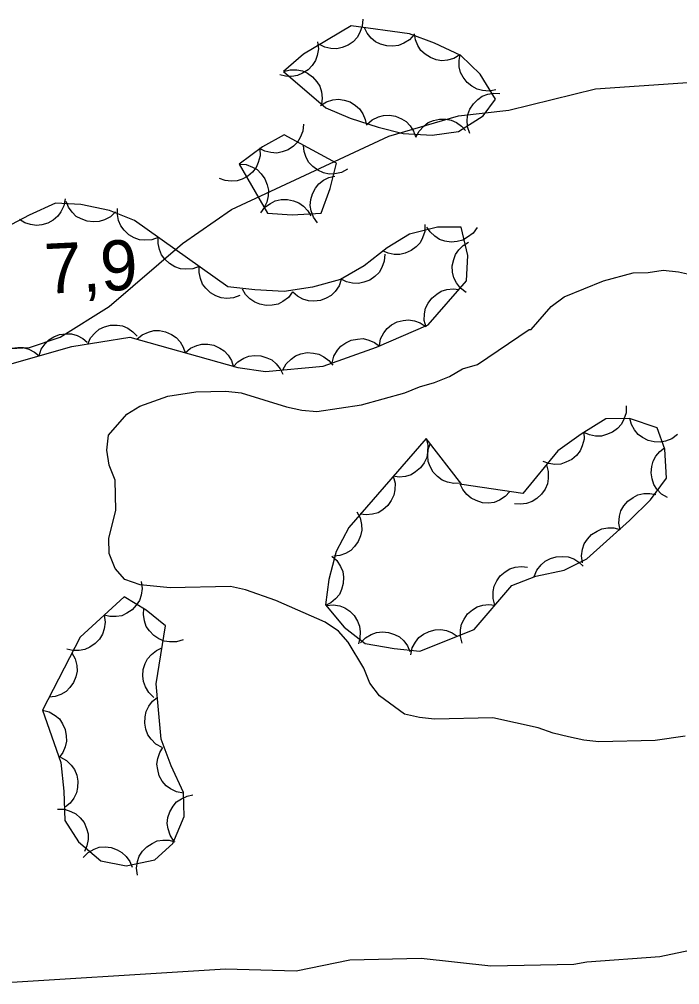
# Model space of a CAD drawing. Extents: x 336540 to 340074, y 5572036 to 5573747.
# Drawn here: x 337233.3 to 337272.9, y 5573119.5 to 5573177.4 of the extents above; entities that cross this region are included whole.
import ezdxf

# ---------------------------------------------------------------- set-up
doc = ezdxf.new("R2010")
doc.units = 0
for name, color, linetype in [('Niveau 2', 7, 'Continuous'), ('Niveau 3', 7, 'Continuous'), ('Niveau 44', 7, 'Continuous')]:
    doc.layers.add(name, color=color, linetype=linetype)

msp = doc.modelspace()

# ---------------------------------------------------------------- linework, layer by layer
at = {"layer": 'Niveau 2'}
for points in [[(337232.43, 5573157.65), (337233.95, 5573157.73), (337235.79, 5573158.35), (337238.73, 5573160.19), (337243.12, 5573163.96), (337246.06, 5573166), (337255.48, 5573170.38), (337259.65, 5573171.61), (337262.67, 5573171.94), (337267.85, 5573173.22), (337276.29, 5573173.81), (337277.79, 5573174.23), (337303.09, 5573176.23), (337305.63, 5573176.18), (337308.91, 5573174.82), (337311.97, 5573174.46), (337318.7, 5573175.16)], [(337263.89, 5573158.8), (337264, 5573158.8), (337265.21, 5573160.18), (337265.99, 5573160.76), (337268.33, 5573161.72), (337270.12, 5573162.21), (337271.02, 5573162.23), (337271.92, 5573162.36), (337272.82, 5573162.27), (337273.73, 5573162.06)], [(337246.89, 5573143.2), (337245.99, 5573143.4), (337242.38, 5573143.32), (337240.58, 5573143.51), (337239.67, 5573143.82), (337239.09, 5573144.49), (337238.73, 5573145.38), (337238.71, 5573146.28), (337239.13, 5573147.98), (337239.08, 5573149.78), (337238.73, 5573150.67), (337238.59, 5573151.57), (337238.69, 5573152.48), (337239.78, 5573153.74), (337240.56, 5573154.21), (337242.24, 5573154.81), (337243.92, 5573155.07), (337245.72, 5573155.12), (337246.63, 5573155.02), (337249.35, 5573154.18), (337250.26, 5573153.98), (337251.16, 5573153.89), (337253.85, 5573154.29), (337256.43, 5573155.02), (337257.32, 5573155.38), (337258.22, 5573155.63), (337259.11, 5573155.98), (337259.89, 5573156.45), (337260.78, 5573156.7), (337263.89, 5573158.8)], [(337273.22, 5573134.45), (337271.43, 5573134.18), (337268.05, 5573134.11), (337267.15, 5573134.2), (337266.24, 5573134.4), (337265.33, 5573134.61), (337264.43, 5573134.93), (337261.71, 5573135.54), (337258.22, 5573135.46), (337257.32, 5573135.55), (337256.41, 5573135.76), (337254.92, 5573136.85), (337254.34, 5573137.62), (337253.98, 5573138.52), (337253.05, 5573140.07), (337252.47, 5573140.74), (337251.67, 5573141.28), (337248.71, 5573142.57), (337246.89, 5573143.2)], [(337230.33, 5573119.55), (337245.69, 5573120.5), (337249.93, 5573120.38), (337253.14, 5573121.04), (337257.41, 5573121.13), (337261.59, 5573120.67), (337266.55, 5573120.78), (337267.33, 5573120.91), (337271.72, 5573121.23), (337273.51, 5573121.61)]]:
    msp.add_lwpolyline(points, dxfattribs=at)
at = {"layer": 'Niveau 44'}
for points in [[(337253.92, 5573177.39), (337253.89, 5573176.98), (337253.75, 5573176.59), (337253.59, 5573176.3), (337253.34, 5573176.05), (337253.04, 5573175.84), (337252.68, 5573175.71), (337252.37, 5573175.62), (337252.01, 5573175.64), (337251.65, 5573175.72), (337251.33, 5573175.88)], [(337249.16, 5573174.26), (337251.7, 5573172.09), (337253.16, 5573171.46), (337254.83, 5573170.92), (337256.34, 5573170.54), (337258.08, 5573170.45), (337259.65, 5573170.66), (337261.12, 5573171.61), (337261.87, 5573172.61), (337260.95, 5573174.1), (337259.8, 5573175.23), (337258.21, 5573175.97), (337256.71, 5573176.52), (337253.23, 5573176.99), (337250.36, 5573175.31), (337249.16, 5573174.26)], [(337256.99, 5573176.48), (337256.71, 5573176.17), (337256.37, 5573175.96), (337256.06, 5573175.83), (337255.71, 5573175.78), (337255.35, 5573175.8), (337254.98, 5573175.91), (337254.68, 5573176.04), (337254.42, 5573176.27), (337254.18, 5573176.56), (337254.02, 5573176.88)], [(337259.74, 5573175.26), (337259.38, 5573175.04), (337258.99, 5573174.94), (337258.66, 5573174.91), (337258.31, 5573174.97), (337257.97, 5573175.1), (337257.65, 5573175.31), (337257.4, 5573175.53), (337257.22, 5573175.83), (337257.08, 5573176.17), (337257.02, 5573176.52)], [(337251.2, 5573176.05), (337251.26, 5573175.63), (337251.19, 5573175.23), (337251.09, 5573174.92), (337250.89, 5573174.63), (337250.64, 5573174.36), (337250.31, 5573174.16), (337250.01, 5573174.02), (337249.67, 5573173.97), (337249.29, 5573173.98), (337248.95, 5573174.07)], [(337261.89, 5573173.17), (337261.48, 5573173.09), (337261.08, 5573173.13), (337260.76, 5573173.21), (337260.45, 5573173.38), (337260.17, 5573173.61), (337259.94, 5573173.93), (337259.78, 5573174.21), (337259.7, 5573174.55), (337259.69, 5573174.92), (337259.75, 5573175.28)], [(337249.16, 5573174.26), (337249.56, 5573174.37), (337249.97, 5573174.36), (337250.3, 5573174.31), (337250.61, 5573174.16), (337250.91, 5573173.94), (337251.16, 5573173.65), (337251.34, 5573173.38), (337251.44, 5573173.04), (337251.48, 5573172.67), (337251.44, 5573172.31)], [(337260.33, 5573170.55), (337260.19, 5573170.95), (337260.18, 5573171.36), (337260.21, 5573171.68), (337260.34, 5573172.01), (337260.54, 5573172.32), (337260.81, 5573172.59), (337261.07, 5573172.79), (337261.4, 5573172.91), (337261.77, 5573172.97), (337262.13, 5573172.95)], [(337251.39, 5573172.22), (337251.74, 5573172.45), (337252.13, 5573172.56), (337252.46, 5573172.61), (337252.81, 5573172.55), (337253.16, 5573172.44), (337253.48, 5573172.23), (337253.73, 5573172.02), (337253.92, 5573171.73), (337254.07, 5573171.39), (337254.14, 5573171.04)], [(337254.16, 5573171.09), (337254.48, 5573171.37), (337254.85, 5573171.54), (337255.16, 5573171.63), (337255.51, 5573171.64), (337255.88, 5573171.58), (337256.23, 5573171.43), (337256.51, 5573171.26), (337256.75, 5573171), (337256.95, 5573170.69), (337257.07, 5573170.36)], [(337250.36, 5573171.11), (337250.32, 5573170.69), (337250.17, 5573170.31), (337250.01, 5573170.03), (337249.76, 5573169.78), (337249.45, 5573169.57), (337249.09, 5573169.45), (337248.77, 5573169.37), (337248.42, 5573169.4), (337248.06, 5573169.48), (337247.74, 5573169.65)], [(337257.1, 5573170.32), (337257.29, 5573170.69), (337257.57, 5573170.99), (337257.83, 5573171.2), (337258.15, 5573171.33), (337258.51, 5573171.41), (337258.89, 5573171.4), (337259.22, 5573171.35), (337259.53, 5573171.2), (337259.84, 5573170.99), (337260.08, 5573170.72)], [(337246.51, 5573168.72), (337248.21, 5573165.77), (337249.68, 5573165.68), (337251.42, 5573165.77), (337251.97, 5573167.26), (337252.34, 5573168.77), (337249.2, 5573170.46), (337247.91, 5573169.74), (337246.51, 5573168.72)], [(337253.01, 5573168.41), (337252.64, 5573168.21), (337252.24, 5573168.14), (337251.91, 5573168.12), (337251.57, 5573168.2), (337251.23, 5573168.35), (337250.93, 5573168.58), (337250.69, 5573168.81), (337250.53, 5573169.12), (337250.41, 5573169.47), (337250.37, 5573169.83)], [(337247.75, 5573169.63), (337247.77, 5573169.21), (337247.66, 5573168.82), (337247.54, 5573168.51), (337247.31, 5573168.24), (337247.04, 5573167.99), (337246.69, 5573167.82), (337246.39, 5573167.71), (337246.04, 5573167.69), (337245.67, 5573167.74), (337245.33, 5573167.86)], [(337246.51, 5573168.72), (337246.93, 5573168.69), (337247.31, 5573168.54), (337247.6, 5573168.39), (337247.84, 5573168.14), (337248.06, 5573167.83), (337248.19, 5573167.47), (337248.27, 5573167.16), (337248.25, 5573166.81), (337248.17, 5573166.44), (337248.01, 5573166.12)], [(337251.21, 5573165.19), (337250.96, 5573165.53), (337250.83, 5573165.91), (337250.77, 5573166.24), (337250.8, 5573166.59), (337250.9, 5573166.94), (337251.09, 5573167.28), (337251.28, 5573167.54), (337251.56, 5573167.75), (337251.89, 5573167.92), (337252.24, 5573168)], [(337231.64, 5573156.4), (337236.5, 5573157.78), (337239.96, 5573158.34), (337246.44, 5573156.52), (337248.09, 5573156.28), (337251.54, 5573156.61), (337254.73, 5573157.75), (337257.83, 5573159.08), (337260.14, 5573161.72), (337260.21, 5573163.23), (337259.81, 5573164.93), (337258.4, 5573164.94), (337256.71, 5573164.52), (337255.38, 5573163.69), (337254, 5573162.61), (337252.59, 5573161.8), (337250.9, 5573161.35), (337249.21, 5573161.09), (337247.46, 5573161.18), (337245.84, 5573161.36), (337240.24, 5573165.34), (337238.74, 5573165.93), (337237.02, 5573166.29), (337235.51, 5573166.37), (337233.93, 5573165.65), (337232.5, 5573164.89)], [(337236.09, 5573166.63), (337236.02, 5573166.22), (337235.84, 5573165.86), (337235.65, 5573165.59), (337235.38, 5573165.36), (337235.06, 5573165.18), (337234.69, 5573165.08), (337234.37, 5573165.03), (337234.02, 5573165.09), (337233.67, 5573165.2), (337233.36, 5573165.39)], [(337239.1, 5573165.85), (337238.8, 5573165.56), (337238.44, 5573165.38), (337238.13, 5573165.27), (337237.78, 5573165.25), (337237.41, 5573165.29), (337237.05, 5573165.43), (337236.76, 5573165.58), (337236.52, 5573165.83), (337236.3, 5573166.14), (337236.16, 5573166.47)], [(337247.81, 5573165.79), (337248.06, 5573166.13), (337248.39, 5573166.36), (337248.68, 5573166.52), (337249.03, 5573166.59), (337249.4, 5573166.59), (337249.77, 5573166.51), (337250.08, 5573166.4), (337250.36, 5573166.19), (337250.62, 5573165.92), (337250.8, 5573165.61)], [(337241.67, 5573164.32), (337241.28, 5573164.18), (337240.87, 5573164.15), (337240.55, 5573164.17), (337240.22, 5573164.3), (337239.9, 5573164.48), (337239.63, 5573164.76), (337239.42, 5573165.01), (337239.29, 5573165.34), (337239.22, 5573165.7), (337239.23, 5573166.06)], [(337257.64, 5573165.1), (337257.63, 5573164.68), (337257.49, 5573164.3), (337257.35, 5573164), (337257.11, 5573163.75), (337256.81, 5573163.53), (337256.46, 5573163.38), (337256.14, 5573163.29), (337255.79, 5573163.3), (337255.43, 5573163.37), (337255.1, 5573163.51)], [(337260.76, 5573164.92), (337260.52, 5573164.58), (337260.2, 5573164.33), (337259.92, 5573164.16), (337259.58, 5573164.07), (337259.21, 5573164.04), (337258.83, 5573164.1), (337258.52, 5573164.2), (337258.23, 5573164.39), (337257.96, 5573164.65), (337257.76, 5573164.94)], [(337244.12, 5573162.58), (337243.73, 5573162.44), (337243.32, 5573162.41), (337242.99, 5573162.44), (337242.66, 5573162.56), (337242.34, 5573162.75), (337242.07, 5573163.02), (337241.87, 5573163.27), (337241.74, 5573163.6), (337241.66, 5573163.96), (337241.67, 5573164.32)], [(337260.11, 5573161.03), (337259.77, 5573161.28), (337259.53, 5573161.61), (337259.37, 5573161.9), (337259.3, 5573162.24), (337259.28, 5573162.61), (337259.37, 5573162.99), (337259.47, 5573163.3), (337259.68, 5573163.58), (337259.94, 5573163.84), (337260.25, 5573164.03)], [(337255.23, 5573163.32), (337255.2, 5573162.9), (337255.05, 5573162.52), (337254.89, 5573162.23), (337254.64, 5573161.98), (337254.34, 5573161.77), (337253.98, 5573161.64), (337253.67, 5573161.56), (337253.31, 5573161.58), (337252.95, 5573161.66), (337252.63, 5573161.82)], [(337246.56, 5573160.85), (337246.17, 5573160.7), (337245.77, 5573160.67), (337245.44, 5573160.7), (337245.11, 5573160.82), (337244.79, 5573161.01), (337244.52, 5573161.28), (337244.31, 5573161.53), (337244.19, 5573161.86), (337244.11, 5573162.22), (337244.12, 5573162.58)], [(337252.63, 5573161.81), (337252.5, 5573161.42), (337252.26, 5573161.09), (337252.03, 5573160.85), (337251.72, 5573160.68), (337251.38, 5573160.55), (337250.99, 5573160.51), (337250.67, 5573160.52), (337250.33, 5573160.63), (337250.01, 5573160.8), (337249.73, 5573161.04)], [(337249.71, 5573161.06), (337249.46, 5573160.73), (337249.13, 5573160.49), (337248.84, 5573160.33), (337248.5, 5573160.26), (337248.13, 5573160.25), (337247.76, 5573160.33), (337247.45, 5573160.44), (337247.16, 5573160.64), (337246.9, 5573160.91), (337246.72, 5573161.22)], [(337257.71, 5573158.94), (337257.6, 5573159.35), (337257.62, 5573159.75), (337257.68, 5573160.08), (337257.83, 5573160.39), (337258.05, 5573160.69), (337258.35, 5573160.93), (337258.62, 5573161.11), (337258.96, 5573161.21), (337259.33, 5573161.25), (337259.69, 5573161.2)], [(337254.91, 5573157.83), (337254.98, 5573158.24), (337255.17, 5573158.6), (337255.37, 5573158.86), (337255.64, 5573159.08), (337255.97, 5573159.26), (337256.34, 5573159.35), (337256.66, 5573159.39), (337257.01, 5573159.33), (337257.36, 5573159.2), (337257.66, 5573159.01)], [(337237.44, 5573157.93), (337237.61, 5573158.31), (337237.88, 5573158.61), (337238.13, 5573158.83), (337238.45, 5573158.97), (337238.81, 5573159.06), (337239.2, 5573159.06), (337239.52, 5573159.02), (337239.84, 5573158.88), (337240.15, 5573158.67), (337240.4, 5573158.41)], [(337240.39, 5573158.22), (337240.71, 5573158.49), (337241.08, 5573158.65), (337241.4, 5573158.74), (337241.75, 5573158.74), (337242.11, 5573158.67), (337242.46, 5573158.5), (337242.74, 5573158.33), (337242.97, 5573158.07), (337243.16, 5573157.75), (337243.27, 5573157.41)], [(337234.53, 5573157.22), (337234.66, 5573157.62), (337234.89, 5573157.95), (337235.11, 5573158.19), (337235.42, 5573158.37), (337235.76, 5573158.5), (337236.14, 5573158.54), (337236.47, 5573158.54), (337236.81, 5573158.44), (337237.14, 5573158.27), (337237.41, 5573158.04)], [(337252.09, 5573156.8), (337252.19, 5573157.21), (337252.4, 5573157.56), (337252.61, 5573157.81), (337252.9, 5573158.01), (337253.23, 5573158.17), (337253.61, 5573158.23), (337253.94, 5573158.26), (337254.28, 5573158.17), (337254.62, 5573158.03), (337254.91, 5573157.81)], [(337231.64, 5573156.4), (337231.77, 5573156.8), (337232, 5573157.13), (337232.23, 5573157.37), (337232.53, 5573157.55), (337232.88, 5573157.68), (337233.26, 5573157.72), (337233.58, 5573157.73), (337233.92, 5573157.62), (337234.25, 5573157.45), (337234.53, 5573157.22)], [(337243.27, 5573157.41), (337243.59, 5573157.68), (337243.97, 5573157.84), (337244.28, 5573157.93), (337244.64, 5573157.92), (337245, 5573157.86), (337245.35, 5573157.69), (337245.62, 5573157.52), (337245.86, 5573157.26), (337246.05, 5573156.94), (337246.16, 5573156.6)], [(337246.16, 5573156.56), (337246.44, 5573156.87), (337246.79, 5573157.08), (337247.09, 5573157.21), (337247.44, 5573157.25), (337247.81, 5573157.23), (337248.17, 5573157.11), (337248.47, 5573156.98), (337248.73, 5573156.74), (337248.97, 5573156.45), (337249.12, 5573156.13)], [(337249.13, 5573156.38), (337249.33, 5573156.75), (337249.62, 5573157.03), (337249.88, 5573157.23), (337250.21, 5573157.35), (337250.58, 5573157.42), (337250.96, 5573157.39), (337251.28, 5573157.33), (337251.59, 5573157.17), (337251.89, 5573156.94), (337252.12, 5573156.67)], [(337269.7, 5573154.23), (337269.69, 5573153.82), (337269.56, 5573153.43), (337269.41, 5573153.14), (337269.17, 5573152.88), (337268.88, 5573152.66), (337268.52, 5573152.51), (337268.21, 5573152.42), (337267.86, 5573152.42), (337267.49, 5573152.49), (337267.16, 5573152.64)], [(337257.71, 5573152.27), (337253.08, 5573146.95), (337252.33, 5573145.51), (337251.88, 5573143.82), (337251.69, 5573142.31), (337252.81, 5573140.98), (337254.07, 5573139.99), (337255.79, 5573139.69), (337257.34, 5573139.54), (337260.59, 5573140.84), (337262.84, 5573143.47), (337264.28, 5573144.02), (337265.99, 5573144.38), (337267.34, 5573145.06), (337269.9, 5573147.36), (337271.15, 5573148.59), (337272.11, 5573149.89), (337272.01, 5573151.63), (337271.56, 5573152.92), (337269.9, 5573153.48), (337268.47, 5573153.46), (337266.99, 5573152.53), (337265.61, 5573151.53), (337263.51, 5573148.98), (337259.86, 5573149.52), (337257.71, 5573152.27)], [(337272.77, 5573152.51), (337272.43, 5573152.26), (337272.05, 5573152.12), (337271.73, 5573152.05), (337271.38, 5573152.07), (337271.02, 5573152.16), (337270.68, 5573152.34), (337270.41, 5573152.52), (337270.2, 5573152.8), (337270.02, 5573153.12), (337269.92, 5573153.47)], [(337267.15, 5573152.65), (337267.17, 5573152.23), (337267.06, 5573151.84), (337266.94, 5573151.53), (337266.71, 5573151.26), (337266.43, 5573151.02), (337266.09, 5573150.85), (337265.78, 5573150.74), (337265.43, 5573150.72), (337265.06, 5573150.77), (337264.73, 5573150.89)], [(337257.71, 5573152.27), (337257.82, 5573151.87), (337257.8, 5573151.46), (337257.75, 5573151.13), (337257.59, 5573150.82), (337257.37, 5573150.52), (337257.08, 5573150.28), (337256.81, 5573150.1), (337256.47, 5573150), (337256.1, 5573149.96), (337255.74, 5573150.01)], [(337259.8, 5573149.6), (337259.38, 5573149.57), (337258.99, 5573149.66), (337258.68, 5573149.78), (337258.4, 5573149.99), (337258.14, 5573150.26), (337257.96, 5573150.6), (337257.84, 5573150.9), (337257.81, 5573151.25), (337257.84, 5573151.62), (337257.95, 5573151.96)], [(337272.18, 5573148.73), (337271.82, 5573148.94), (337271.54, 5573149.24), (337271.36, 5573149.51), (337271.25, 5573149.85), (337271.19, 5573150.21), (337271.24, 5573150.59), (337271.31, 5573150.91), (337271.48, 5573151.22), (337271.72, 5573151.5), (337272, 5573151.72)], [(337264.92, 5573150.69), (337265.03, 5573150.29), (337265.03, 5573149.88), (337264.98, 5573149.55), (337264.84, 5573149.23), (337264.63, 5573148.93), (337264.34, 5573148.68), (337264.07, 5573148.49), (337263.73, 5573148.39), (337263.37, 5573148.34), (337263.01, 5573148.37)], [(337255.74, 5573150.01), (337255.85, 5573149.6), (337255.83, 5573149.2), (337255.78, 5573148.87), (337255.62, 5573148.56), (337255.41, 5573148.26), (337255.11, 5573148.01), (337254.84, 5573147.83), (337254.5, 5573147.74), (337254.13, 5573147.7), (337253.77, 5573147.74)], [(337262.73, 5573149.1), (337262.45, 5573148.79), (337262.1, 5573148.58), (337261.79, 5573148.45), (337261.44, 5573148.41), (337261.08, 5573148.43), (337260.71, 5573148.55), (337260.41, 5573148.69), (337260.15, 5573148.92), (337259.92, 5573149.21), (337259.76, 5573149.53)], [(337269.33, 5573146.8), (337269.26, 5573147.21), (337269.3, 5573147.62), (337269.38, 5573147.94), (337269.56, 5573148.24), (337269.8, 5573148.52), (337270.12, 5573148.74), (337270.4, 5573148.9), (337270.75, 5573148.97), (337271.12, 5573148.98), (337271.47, 5573148.91)], [(337253.57, 5573147.88), (337253.77, 5573147.52), (337253.85, 5573147.12), (337253.87, 5573146.79), (337253.79, 5573146.44), (337253.65, 5573146.1), (337253.42, 5573145.8), (337253.2, 5573145.56), (337252.89, 5573145.39), (337252.54, 5573145.26), (337252.18, 5573145.22)], [(337267.08, 5573144.82), (337267.02, 5573145.24), (337267.08, 5573145.64), (337267.18, 5573145.96), (337267.37, 5573146.25), (337267.62, 5573146.52), (337267.95, 5573146.72), (337268.24, 5573146.87), (337268.59, 5573146.92), (337268.96, 5573146.92), (337269.31, 5573146.83)], [(337252.06, 5573145.23), (337252.37, 5573144.96), (337252.59, 5573144.61), (337252.72, 5573144.31), (337252.77, 5573143.96), (337252.75, 5573143.59), (337252.64, 5573143.23), (337252.52, 5573142.93), (337252.29, 5573142.66), (337252, 5573142.42), (337251.68, 5573142.26)], [(337264.19, 5573144), (337264.35, 5573144.39), (337264.6, 5573144.7), (337264.84, 5573144.93), (337265.16, 5573145.09), (337265.51, 5573145.19), (337265.89, 5573145.21), (337266.22, 5573145.19), (337266.55, 5573145.06), (337266.86, 5573144.87), (337267.12, 5573144.62)], [(337261.83, 5573142.29), (337261.72, 5573142.69), (337261.73, 5573143.1), (337261.78, 5573143.43), (337261.94, 5573143.74), (337262.15, 5573144.04), (337262.45, 5573144.29), (337262.72, 5573144.47), (337263.05, 5573144.57), (337263.42, 5573144.61), (337263.78, 5573144.57)], [(337240.64, 5573143.71), (337240.7, 5573143.29), (337240.64, 5573142.89), (337240.54, 5573142.57), (337240.35, 5573142.28), (337240.1, 5573142.01), (337239.78, 5573141.8), (337239.49, 5573141.65), (337239.14, 5573141.6), (337238.77, 5573141.6), (337238.42, 5573141.69)], [(337234.74, 5573136), (337235.84, 5573132.86), (337236.02, 5573131.14), (337236.07, 5573129.39), (337236.89, 5573128.11), (337238.22, 5573126.97), (337239.75, 5573126.67), (337241.46, 5573127.04), (337242.55, 5573128), (337243.21, 5573129.62), (337243.17, 5573131.06), (337242.45, 5573132.66), (337241.85, 5573134.27), (337241.68, 5573136.01), (337241.54, 5573137.57), (337242.1, 5573141.06), (337240.94, 5573141.98), (337239.62, 5573142.78), (337236.99, 5573140.38), (337234.74, 5573136)], [(337243.16, 5573140.22), (337242.76, 5573140.09), (337242.35, 5573140.09), (337242.03, 5573140.13), (337241.7, 5573140.27), (337241.4, 5573140.47), (337241.14, 5573140.76), (337240.95, 5573141.02), (337240.84, 5573141.36), (337240.78, 5573141.73), (337240.81, 5573142.08)], [(337251.72, 5573142.27), (337252.14, 5573142.31), (337252.54, 5573142.24), (337252.85, 5573142.13), (337253.14, 5573141.93), (337253.4, 5573141.67), (337253.6, 5573141.34), (337253.73, 5573141.04), (337253.77, 5573140.69), (337253.75, 5573140.32), (337253.66, 5573139.97)], [(337259.88, 5573140.01), (337259.77, 5573140.41), (337259.78, 5573140.82), (337259.83, 5573141.15), (337259.99, 5573141.46), (337260.2, 5573141.76), (337260.49, 5573142.01), (337260.77, 5573142.19), (337261.1, 5573142.29), (337261.47, 5573142.33), (337261.83, 5573142.29)], [(337238.42, 5573141.69), (337238.48, 5573141.27), (337238.42, 5573140.87), (337238.33, 5573140.55), (337238.14, 5573140.26), (337237.89, 5573139.99), (337237.56, 5573139.78), (337237.27, 5573139.63), (337236.93, 5573139.58), (337236.55, 5573139.58), (337236.2, 5573139.66)], [(337256.79, 5573139.32), (337256.88, 5573139.73), (337257.08, 5573140.08), (337257.28, 5573140.35), (337257.56, 5573140.56), (337257.89, 5573140.72), (337258.26, 5573140.81), (337258.59, 5573140.84), (337258.93, 5573140.77), (337259.28, 5573140.64), (337259.58, 5573140.43)], [(337253.79, 5573140.04), (337254.08, 5573140.34), (337254.43, 5573140.54), (337254.74, 5573140.66), (337255.09, 5573140.69), (337255.46, 5573140.66), (337255.82, 5573140.53), (337256.11, 5573140.39), (337256.37, 5573140.15), (337256.59, 5573139.85), (337256.74, 5573139.52)], [(337241.41, 5573136.76), (337241.11, 5573137.05), (337240.9, 5573137.4), (337240.78, 5573137.71), (337240.74, 5573138.06), (337240.77, 5573138.43), (337240.89, 5573138.79), (337241.03, 5573139.08), (337241.27, 5573139.34), (337241.56, 5573139.57), (337241.89, 5573139.73)], [(337236.5, 5573139.43), (337236.7, 5573139.07), (337236.79, 5573138.67), (337236.81, 5573138.34), (337236.74, 5573138), (337236.6, 5573137.65), (337236.37, 5573137.35), (337236.15, 5573137.11), (337235.84, 5573136.94), (337235.49, 5573136.81), (337235.13, 5573136.77)], [(337241.9, 5573133.77), (337241.53, 5573133.97), (337241.25, 5573134.26), (337241.05, 5573134.52), (337240.93, 5573134.85), (337240.86, 5573135.22), (337240.88, 5573135.6), (337240.94, 5573135.92), (337241.11, 5573136.23), (337241.33, 5573136.53), (337241.61, 5573136.76)], [(337234.74, 5573136), (337235.14, 5573135.89), (337235.49, 5573135.68), (337235.75, 5573135.47), (337235.94, 5573135.18), (337236.09, 5573134.84), (337236.16, 5573134.46), (337236.18, 5573134.14), (337236.09, 5573133.8), (337235.95, 5573133.46), (337235.73, 5573133.17)], [(337243.18, 5573131.03), (337242.77, 5573131.1), (337242.41, 5573131.29), (337242.14, 5573131.47), (337241.91, 5573131.75), (337241.73, 5573132.07), (337241.64, 5573132.44), (337241.59, 5573132.76), (337241.64, 5573133.11), (337241.76, 5573133.46), (337241.95, 5573133.77)], [(337235.81, 5573133.19), (337236.17, 5573132.99), (337236.46, 5573132.7), (337236.66, 5573132.44), (337236.79, 5573132.11), (337236.86, 5573131.75), (337236.83, 5573131.36), (337236.78, 5573131.04), (337236.62, 5573130.73), (337236.39, 5573130.43), (337236.12, 5573130.2)], [(337242.61, 5573128.15), (337242.38, 5573128.5), (337242.26, 5573128.88), (337242.21, 5573129.21), (337242.25, 5573129.56), (337242.36, 5573129.91), (337242.56, 5573130.24), (337242.76, 5573130.5), (337243.05, 5573130.69), (337243.39, 5573130.85), (337243.74, 5573130.93)], [(337235.63, 5573130.07), (337236.05, 5573130.06), (337236.44, 5573129.93), (337236.74, 5573129.79), (337236.99, 5573129.55), (337237.22, 5573129.26), (337237.37, 5573128.9), (337237.47, 5573128.59), (337237.46, 5573128.24), (337237.39, 5573127.87), (337237.25, 5573127.54)], [(337240.42, 5573126.12), (337240.37, 5573126.54), (337240.43, 5573126.94), (337240.53, 5573127.25), (337240.73, 5573127.55), (337240.98, 5573127.81), (337241.31, 5573128.01), (337241.6, 5573128.16), (337241.95, 5573128.21), (337242.32, 5573128.2), (337242.67, 5573128.11)], [(337237.16, 5573127.18), (337237.46, 5573127.47), (337237.82, 5573127.66), (337238.13, 5573127.78), (337238.48, 5573127.8), (337238.84, 5573127.76), (337239.2, 5573127.63), (337239.49, 5573127.48), (337239.75, 5573127.23), (337239.96, 5573126.93), (337240.11, 5573126.6)]]:
    msp.add_lwpolyline(points, dxfattribs=at)

# ---------------------------------------------------------------- texts
at = {"layer": 'Niveau 3'}
msp.add_text('7,9    ', height=3, rotation=2.7712, dxfattribs=at).set_placement((337234.92, 5573160.94))

doc.saveas('drawing.dxf')
